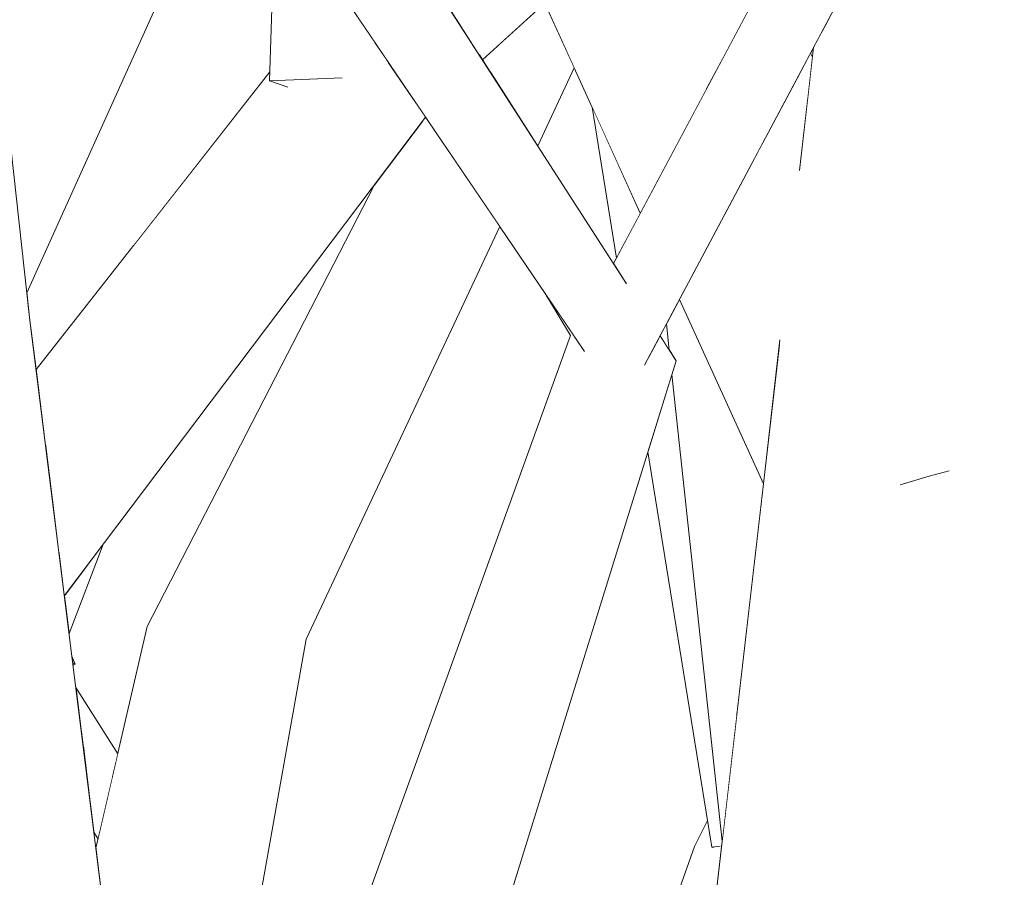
# Model space of a CAD drawing. Extents: x -289599 to -184549, y 66678 to 295474.
# Tile 363 of 656: x -262578 to -262511, y 71871 to 71929. Entities that reach past the tile are written whole.
import ezdxf

# ---------------------------------------------------------------- set-up
doc = ezdxf.new("R2010")
doc.units = 0
doc.header["$MEASUREMENT"] = 0
doc.linetypes.add('Wipeout_Contour', pattern=[1000, 0, -1000])
doc.layers.add('arch drzewa', color=8, linetype='Continuous')
doc.layers.add('arch drzewa_Nr_Pióra__4', color=8, linetype='Continuous', lineweight=9)

msp = doc.modelspace()

# ---------------------------------------------------------------- wipeouts: each hides what was drawn before it
at = {"color": 254, "linetype": 'Wipeout_Contour', "lineweight": 0, "ltscale": 1277817.212031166}
msp.add_wipeout([(-262554.481, 71939.03), (-262559.622, 71936.414), (-262537.107, 71910.527), (-262536.729, 71911.456)], dxfattribs=at).dxf.layer = 'arch drzewa'
at = {"color": 254, "linetype": 'Wipeout_Contour', "lineweight": 0, "ltscale": 1277654.784601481}
msp.add_wipeout([(-262506.894, 71930.161), (-262516.145, 71930.266), (-262511.603, 71869.986), (-262510.078, 71871.787)], dxfattribs=at).dxf.layer = 'arch drzewa'
at = {"color": 254, "linetype": 'Wipeout_Contour', "lineweight": 0, "ltscale": 1916635.84206956}
msp.add_wipeout([(-262547.493, 71860.608), (-262533.35, 71906.207), (-262535.231, 71906.397), (-262535.416, 71906.049), (-262536.098, 71906.484), (-262539.533, 71906.83)], dxfattribs=at).dxf.layer = 'arch drzewa'
at = {"color": 254, "linetype": 'Wipeout_Contour', "lineweight": 0, "ltscale": 1277872.542999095}
msp.add_wipeout([(-262571.099, 71879.632), (-262573.933, 71884.119), (-262573.567, 71881.191), (-262571.462, 71878.066)], dxfattribs=at).dxf.layer = 'arch drzewa'

# ---------------------------------------------------------------- next in the draw order: wipeouts: each hides what was drawn before it
at = {"color": 254, "linetype": 'Wipeout_Contour', "lineweight": 0, "ltscale": 2555333.168795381}
msp.add_wipeout([(-262521.754, 71859.029), (-262520.89, 71859.026), (-262511.603, 71869.986), (-262516.145, 71930.266), (-262518.274, 71903.224), (-262514.95, 71898.746), (-262514.789, 71898.789), (-262518.712, 71897.666)], dxfattribs=at).dxf.layer = 'arch drzewa'
at = {"color": 254, "linetype": 'Wipeout_Contour', "lineweight": 0, "ltscale": 958312.339219}
msp.add_wipeout([(-262534.435, 71907.892), (-262534.579, 71907.621), (-262533.35, 71906.207)], dxfattribs=at).dxf.layer = 'arch drzewa'
at = {"color": 254, "linetype": 'Wipeout_Contour', "lineweight": 0, "ltscale": 958326.684226}
msp.add_wipeout([(-262539.533, 71906.83), (-262554.685, 71858.017), (-262547.493, 71860.608)], dxfattribs=at).dxf.layer = 'arch drzewa'
at = {"color": 254, "linetype": 'Wipeout_Contour', "lineweight": 0, "ltscale": 1277871.067313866}
msp.add_wipeout([(-262571.462, 71878.066), (-262573.567, 71881.191), (-262573.447, 71880.232), (-262571.636, 71877.313)], dxfattribs=at).dxf.layer = 'arch drzewa'

# ---------------------------------------------------------------- next in the draw order: wipeouts: each hides what was drawn before it
at = {"color": 254, "linetype": 'Wipeout_Contour', "lineweight": 0, "ltscale": 1597139.922880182}
msp.add_wipeout([(-262523.519, 71928.399), (-262523.178, 71915.005), (-262518.274, 71903.224), (-262516.145, 71930.266), (-262522.064, 71931.133)], dxfattribs=at).dxf.layer = 'arch drzewa'
at = {"color": 254, "linetype": 'Wipeout_Contour', "lineweight": 0, "ltscale": 958332.334458}
msp.add_wipeout([(-262554.685, 71858.017), (-262539.533, 71906.83), (-262540.492, 71907.913)], dxfattribs=at).dxf.layer = 'arch drzewa'
at = {"color": 254, "linetype": 'Wipeout_Contour', "lineweight": 0, "ltscale": 958312.784983}
msp.add_wipeout([(-262534.579, 71907.621), (-262535.231, 71906.397), (-262533.35, 71906.207)], dxfattribs=at).dxf.layer = 'arch drzewa'
at = {"color": 254, "linetype": 'Wipeout_Contour', "lineweight": 0, "ltscale": 958260.32307}
msp.add_wipeout([(-262518.711, 71897.674), (-262518.11, 71897.851), (-262518.517, 71900.142)], dxfattribs=at).dxf.layer = 'arch drzewa'
at = {"color": 254, "linetype": 'Wipeout_Contour', "lineweight": 0, "ltscale": 1277869.203741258}
msp.add_wipeout([(-262573.447, 71880.232), (-262572.977, 71876.475), (-262572.122, 71875.215), (-262571.636, 71877.313)], dxfattribs=at).dxf.layer = 'arch drzewa'

# ---------------------------------------------------------------- next in the draw order: wipeouts: each hides what was drawn before it
at = {"color": 254, "linetype": 'Wipeout_Contour', "lineweight": 0, "ltscale": 1277726.249448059}
msp.add_wipeout([(-262525.001, 71919.135), (-262523.178, 71915.005), (-262523.519, 71928.399), (-262524.05, 71927.403)], dxfattribs=at).dxf.layer = 'arch drzewa'
at = {"color": 254, "linetype": 'Wipeout_Contour', "lineweight": 0, "ltscale": 958337.3175}
msp.add_wipeout([(-262540.492, 71907.913), (-262557.395, 71861.193), (-262554.685, 71858.017)], dxfattribs=at).dxf.layer = 'arch drzewa'
at = {"color": 254, "linetype": 'Wipeout_Contour', "lineweight": 0, "ltscale": 1916522.648571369}
msp.add_wipeout([(-262518.517, 71900.142), (-262522.877, 71903.15), (-262521.754, 71859.029), (-262518.712, 71897.666), (-262519.577, 71897.418), (-262518.711, 71897.674)], dxfattribs=at).dxf.layer = 'arch drzewa'
at = {"color": 254, "linetype": 'Wipeout_Contour', "lineweight": 0, "ltscale": 1277855.093726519}
msp.add_wipeout([(-262571.76, 71866.734), (-262570.883, 71859.723), (-262565.435, 71889.588), (-262569.104, 71888.246)], dxfattribs=at).dxf.layer = 'arch drzewa'
at = {"color": 254, "linetype": 'Wipeout_Contour', "lineweight": 0, "ltscale": 1277866.914105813}
msp.add_wipeout([(-262572.122, 71875.215), (-262572.977, 71876.475), (-262572.712, 71874.351), (-262572.431, 71873.882)], dxfattribs=at).dxf.layer = 'arch drzewa'

# ---------------------------------------------------------------- next in the draw order: wipeouts: each hides what was drawn before it
at = {"color": 254, "linetype": 'Wipeout_Contour', "lineweight": 0, "ltscale": 1597235.022496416}
msp.add_wipeout([(-262537.107, 71910.527), (-262559.622, 71936.414), (-262539.533, 71906.83), (-262536.098, 71906.484), (-262537.841, 71908.465)], dxfattribs=at).dxf.layer = 'arch drzewa'
at = {"color": 254, "linetype": 'Wipeout_Contour', "lineweight": 0, "ltscale": 2235945.788960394}
msp.add_wipeout([(-262526.362, 71907.32), (-262532.006, 71858.296), (-262525.925, 71858.731), (-262526.087, 71859.891), (-262525.689, 71858.747), (-262521.754, 71859.029), (-262522.877, 71903.15)], dxfattribs=at).dxf.layer = 'arch drzewa'
at = {"color": 254, "linetype": 'Wipeout_Contour', "lineweight": 0, "ltscale": 1277824.496814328}
msp.add_wipeout([(-262565.435, 71889.588), (-262568.202, 71838.28), (-262567.774, 71834.856), (-262558.351, 71887.387)], dxfattribs=at).dxf.layer = 'arch drzewa'
at = {"color": 254, "linetype": 'Wipeout_Contour', "lineweight": 0, "ltscale": 958396.682843}
msp.add_wipeout([(-262572.575, 71873.259), (-262571.76, 71866.734), (-262569.104, 71888.246)], dxfattribs=at).dxf.layer = 'arch drzewa'

# ---------------------------------------------------------------- next in the draw order: wipeouts: each hides what was drawn before it
at = {"color": 254, "linetype": 'Wipeout_Contour', "lineweight": 0, "ltscale": 1597177.478900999}
msp.add_wipeout([(-262517.356, 71946.95), (-262537.841, 71908.465), (-262536.098, 71906.484), (-262535.416, 71906.049), (-262513.796, 71946.666)], dxfattribs=at).dxf.layer = 'arch drzewa'
at = {"color": 254, "linetype": 'Wipeout_Contour', "lineweight": 0, "ltscale": 958332.773777}
msp.add_wipeout([(-262542.124, 71910.646), (-262540.492, 71907.913), (-262539.533, 71906.83)], dxfattribs=at).dxf.layer = 'arch drzewa'
at = {"color": 254, "linetype": 'Wipeout_Contour', "lineweight": 0, "ltscale": 958378.226621}
msp.add_wipeout([(-262570.883, 71859.723), (-262568.202, 71838.28), (-262565.435, 71889.588)], dxfattribs=at).dxf.layer = 'arch drzewa'
at = {"color": 254, "linetype": 'Wipeout_Contour', "lineweight": 0, "ltscale": 1916434.463863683}
msp.add_wipeout([(-262506.607, 71873.812), (-262541.247, 71824.322), (-262503.75, 71872.122), (-262506.44, 71872.923), (-262506.444, 71872.988), (-262506.109, 71873.705)], dxfattribs=at).dxf.layer = 'arch drzewa'

# ---------------------------------------------------------------- next in the draw order: linework, layer by layer
at = {"layer": 'arch drzewa_Nr_Pióra__4', "linetype": 'Continuous'}
msp.add_line((-262540.492, 71907.913), (-262542.124, 71910.646), dxfattribs=at)

# ---------------------------------------------------------------- next in the draw order: wipeouts: each hides what was drawn before it
at = {"color": 254, "linetype": 'Wipeout_Contour', "lineweight": 0, "ltscale": 1916628.786186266}
msp.add_wipeout([(-262537.841, 71908.465), (-262517.356, 71946.95), (-262518.402, 71948.804), (-262537.579, 71912.777), (-262536.729, 71911.456), (-262537.107, 71910.527)], dxfattribs=at).dxf.layer = 'arch drzewa'
at = {"color": 254, "linetype": 'Wipeout_Contour', "lineweight": 0, "ltscale": 958255.079035}
msp.add_wipeout([(-262546.686, 71824.371), (-262541.247, 71824.322), (-262506.607, 71873.812)], dxfattribs=at).dxf.layer = 'arch drzewa'

# ---------------------------------------------------------------- next in the draw order: wipeouts: each hides what was drawn before it
at = {"color": 254, "linetype": 'Wipeout_Contour', "lineweight": 0, "ltscale": 2236271.177123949}
msp.add_wipeout([(-262564.534, 71994.472), (-262570.566, 71992.668), (-262553.549, 71963.136), (-262553.526, 71963.129), (-262553.527, 71963.098), (-262531.314, 71924.548), (-262530.324, 71926.408)], dxfattribs=at).dxf.layer = 'arch drzewa'
at = {"color": 254, "linetype": 'Wipeout_Contour', "lineweight": 0, "ltscale": 958298.516505}
msp.add_wipeout([(-262524.05, 71927.403), (-262524.262, 71927.003), (-262524.127, 71926.729)], dxfattribs=at).dxf.layer = 'arch drzewa'
at = {"color": 254, "linetype": 'Wipeout_Contour', "lineweight": 0, "ltscale": 958292.922476}
msp.add_wipeout([(-262527.448, 71897.883), (-262533.118, 71910.346), (-262529.227, 71882.428)], dxfattribs=at).dxf.layer = 'arch drzewa'
at = {"color": 254, "linetype": 'Wipeout_Contour', "lineweight": 0, "ltscale": 1597042.090595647}
msp.add_wipeout([(-262506.642, 71875.817), (-262546.686, 71824.371), (-262506.607, 71873.812), (-262506.538, 71874.646), (-262506.559, 71874.633)], dxfattribs=at).dxf.layer = 'arch drzewa'

# ---------------------------------------------------------------- next in the draw order: wipeouts: each hides what was drawn before it
at = {"color": 254, "linetype": 'Wipeout_Contour', "lineweight": 0, "ltscale": 1277819.235395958}
msp.add_wipeout([(-262553.527, 71963.098), (-262553.815, 71955.843), (-262535.77, 71916.176), (-262531.314, 71924.548)], dxfattribs=at).dxf.layer = 'arch drzewa'
at = {"color": 254, "linetype": 'Wipeout_Contour', "lineweight": 0, "ltscale": 1277731.948584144}
msp.add_wipeout([(-262525.222, 71925.201), (-262524.458, 71923.855), (-262524.127, 71926.729), (-262524.262, 71927.003)], dxfattribs=at).dxf.layer = 'arch drzewa'
at = {"color": 254, "linetype": 'Wipeout_Contour', "lineweight": 0, "ltscale": 958287.207296}
msp.add_wipeout([(-262527.534, 71920.857), (-262528.327, 71919.366), (-262516.247, 71898.401)], dxfattribs=at).dxf.layer = 'arch drzewa'
at = {"color": 254, "linetype": 'Wipeout_Contour', "lineweight": 0, "ltscale": 1597165.002970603}
msp.add_wipeout([(-262533.123, 71910.357), (-262533.221, 71910.172), (-262529.26, 71882.146), (-262529.227, 71882.428), (-262533.118, 71910.346)], dxfattribs=at).dxf.layer = 'arch drzewa'
at = {"color": 254, "linetype": 'Wipeout_Contour', "lineweight": 0, "ltscale": 1277665.632175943}
msp.add_wipeout([(-262546.793, 71828.458), (-262546.686, 71824.371), (-262506.642, 71875.817), (-262506.643, 71875.839)], dxfattribs=at).dxf.layer = 'arch drzewa'

# ---------------------------------------------------------------- next in the draw order: linework, layer by layer
at = {"layer": 'arch drzewa_Nr_Pióra__4', "linetype": 'Continuous'}
msp.add_line((-262524.127, 71926.729), (-262524.262, 71927.003), dxfattribs=at)

# ---------------------------------------------------------------- next in the draw order: wipeouts: each hides what was drawn before it
at = {"color": 254, "linetype": 'Wipeout_Contour', "lineweight": 0, "ltscale": 958365.191537}
msp.add_wipeout([(-262564.534, 71994.472), (-262530.324, 71926.408), (-262528.186, 71930.424)], dxfattribs=at).dxf.layer = 'arch drzewa'
at = {"color": 254, "linetype": 'Wipeout_Contour', "lineweight": 0, "ltscale": 958329.78848}
msp.add_wipeout([(-262539.034, 71923.352), (-262537.38, 71913.15), (-262535.77, 71916.176)], dxfattribs=at).dxf.layer = 'arch drzewa'
at = {"color": 254, "linetype": 'Wipeout_Contour', "lineweight": 0, "ltscale": 1277835.094198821}
msp.add_wipeout([(-262550.374, 71922.566), (-262565.435, 71889.588), (-262549.761, 71921.893), (-262550.292, 71922.674)], dxfattribs=at).dxf.layer = 'arch drzewa'
at = {"color": 254, "linetype": 'Wipeout_Contour', "lineweight": 0, "ltscale": 2236036.61578133}
msp.add_wipeout([(-262533.221, 71910.172), (-262534.005, 71908.7), (-262533.813, 71906.926), (-262533.35, 71906.207), (-262533.636, 71905.287), (-262530.228, 71873.737), (-262529.26, 71882.146)], dxfattribs=at).dxf.layer = 'arch drzewa'

# ---------------------------------------------------------------- next in the draw order: linework, layer by layer
at = {"layer": 'arch drzewa_Nr_Pióra__4', "linetype": 'Continuous'}
msp.add_line((-262537.38, 71913.15), (-262539.034, 71923.352), dxfattribs=at)

# ---------------------------------------------------------------- next in the draw order: wipeouts: each hides what was drawn before it
at = {"color": 254, "linetype": 'Wipeout_Contour', "lineweight": 0, "ltscale": 1597255.339643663}
msp.add_wipeout([(-262545.287, 71927.602), (-262545.903, 71925.706), (-262542.705, 71920.739), (-262540.238, 71925.999), (-262542.226, 71930.368)], dxfattribs=at).dxf.layer = 'arch drzewa'
at = {"color": 254, "linetype": 'Wipeout_Contour', "lineweight": 0, "ltscale": 1277846.529522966}
msp.add_wipeout([(-262553.746, 71918.1), (-262569.104, 71888.246), (-262565.435, 71889.588), (-262550.374, 71922.566)], dxfattribs=at).dxf.layer = 'arch drzewa'
at = {"color": 254, "linetype": 'Wipeout_Contour', "lineweight": 0, "ltscale": 2555415.091359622}
msp.add_wipeout([(-262528.327, 71919.366), (-262533.123, 71910.357), (-262527.448, 71897.883), (-262526.362, 71907.32), (-262522.877, 71903.15), (-262518.517, 71900.142), (-262518.11, 71897.851), (-262516.247, 71898.401)], dxfattribs=at).dxf.layer = 'arch drzewa'
at = {"color": 254, "linetype": 'Wipeout_Contour', "lineweight": 0, "ltscale": 958313.160582}
msp.add_wipeout([(-262534.435, 71907.892), (-262533.813, 71906.926), (-262534.005, 71908.7)], dxfattribs=at).dxf.layer = 'arch drzewa'
at = {"color": 254, "linetype": 'Wipeout_Contour', "lineweight": 0, "ltscale": 2555401.7893127}
msp.add_wipeout([(-262534.15, 71849.532), (-262531.991, 71857.749), (-262532.006, 71858.296), (-262530.242, 71873.615), (-262530.556, 71873.379), (-262530.924, 71873.322), (-262531.002, 71873.806), (-262532.099, 71873.377)], dxfattribs=at).dxf.layer = 'arch drzewa'

# ---------------------------------------------------------------- next in the draw order: linework, layer by layer
at = {"layer": 'arch drzewa_Nr_Pióra__4', "linetype": 'Continuous'}
for p, q in [((-262542.705, 71920.739), (-262540.238, 71925.999)), ((-262533.813, 71906.926), (-262534.005, 71908.7)), ((-262533.35, 71906.207), (-262534.435, 71907.892))]:
    msp.add_line(p, q, dxfattribs=at)

# ---------------------------------------------------------------- next in the draw order: wipeouts: each hides what was drawn before it
at = {"color": 254, "linetype": 'Wipeout_Contour', "lineweight": 0, "ltscale": 958361.200959}
msp.add_wipeout([(-262545.287, 71927.602), (-262546.448, 71926.553), (-262545.903, 71925.706)], dxfattribs=at).dxf.layer = 'arch drzewa'
at = {"color": 254, "linetype": 'Wipeout_Contour', "lineweight": 0, "ltscale": 2555416.579188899}
msp.add_wipeout([(-262525.222, 71925.201), (-262527.534, 71920.857), (-262516.247, 71898.401), (-262514.95, 71898.746), (-262518.274, 71903.224), (-262523.178, 71915.005), (-262525.001, 71919.135), (-262524.458, 71923.855)], dxfattribs=at).dxf.layer = 'arch drzewa'
at = {"color": 254, "linetype": 'Wipeout_Contour', "lineweight": 0, "ltscale": 958360.758061}
msp.add_wipeout([(-262547.989, 71919.283), (-262558.351, 71887.387), (-262545.268, 71915.276)], dxfattribs=at).dxf.layer = 'arch drzewa'
at = {"color": 254, "linetype": 'Wipeout_Contour', "lineweight": 0, "ltscale": 2236321.020355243}
msp.add_wipeout([(-262584.326, 71906.414), (-262567.733, 71833.083), (-262567.494, 71832.612), (-262577.061, 71909.138), (-262580.936, 71907.956), (-262583.199, 71905.66), (-262583.554, 71905.916)], dxfattribs=at).dxf.layer = 'arch drzewa'
at = {"color": 254, "linetype": 'Wipeout_Contour', "lineweight": 0, "ltscale": 1277703.016421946}
msp.add_wipeout([(-262532.099, 71873.377), (-262538.559, 71855.153), (-262534.551, 71849.508), (-262534.15, 71849.532)], dxfattribs=at).dxf.layer = 'arch drzewa'

# ---------------------------------------------------------------- next in the draw order: linework, layer by layer
at = {"layer": 'arch drzewa_Nr_Pióra__4', "linetype": 'Continuous'}
for p, q in [((-262537.579, 71912.777), (-262518.402, 71948.804)), ((-262535.488, 71905.913), (-262513.796, 71946.666)), ((-262525.01, 71919.056), (-262524.05, 71927.403))]:
    msp.add_line(p, q, dxfattribs=at)

# ---------------------------------------------------------------- next in the draw order: wipeouts: each hides what was drawn before it
at = {"color": 254, "linetype": 'Wipeout_Contour', "lineweight": 0, "ltscale": 958488.910172}
msp.add_wipeout([(-262583.932, 71971.274), (-262590.148, 71970.355), (-262577.061, 71909.138)], dxfattribs=at).dxf.layer = 'arch drzewa'
at = {"color": 254, "linetype": 'Wipeout_Contour', "lineweight": 0, "ltscale": 1277811.691748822}
msp.add_wipeout([(-262546.66, 71926.882), (-262546.448, 71926.553), (-262542.226, 71930.368), (-262542.646, 71931.291)], dxfattribs=at).dxf.layer = 'arch drzewa'
at = {"color": 254, "linetype": 'Wipeout_Contour', "lineweight": 0, "ltscale": 1277830.157928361}
msp.add_wipeout([(-262565.435, 71889.588), (-262558.351, 71887.387), (-262547.989, 71919.283), (-262549.761, 71921.893)], dxfattribs=at).dxf.layer = 'arch drzewa'
at = {"color": 254, "linetype": 'Wipeout_Contour', "lineweight": 0, "ltscale": 1277890.77835113}
msp.add_wipeout([(-262584.386, 71906.453), (-262578.697, 71854.686), (-262567.733, 71833.083), (-262584.326, 71906.414)], dxfattribs=at).dxf.layer = 'arch drzewa'
at = {"color": 254, "linetype": 'Wipeout_Contour', "lineweight": 0, "ltscale": 958256.003283}
msp.add_wipeout([(-262516.247, 71898.401), (-262519.577, 71897.418), (-262514.789, 71898.789)], dxfattribs=at).dxf.layer = 'arch drzewa'
at = {"color": 254, "linetype": 'Wipeout_Contour', "lineweight": 0, "ltscale": 958280.361186}
msp.add_wipeout([(-262531.217, 71875.133), (-262532.099, 71873.377), (-262531.002, 71873.806)], dxfattribs=at).dxf.layer = 'arch drzewa'

# ---------------------------------------------------------------- next in the draw order: linework, layer by layer
at = {"layer": 'arch drzewa_Nr_Pióra__4', "linetype": 'Continuous'}
for p, q in [((-262514.893, 71898.761), (-262516.247, 71898.401)), ((-262516.247, 71898.401), (-262518.192, 71897.827)), ((-262567.774, 71834.856), (-262558.351, 71887.387)), ((-262571.099, 71879.632), (-262573.933, 71884.119)), ((-262572.431, 71873.882), (-262572.712, 71874.351))]:
    msp.add_line(p, q, dxfattribs=at)

# ---------------------------------------------------------------- next in the draw order: wipeouts: each hides what was drawn before it
at = {"color": 254, "linetype": 'Wipeout_Contour', "lineweight": 0, "ltscale": 1916921.511554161}
msp.add_wipeout([(-262577.061, 71909.138), (-262590.148, 71970.355), (-262585.118, 71914.49), (-262578.268, 71910.269), (-262578.348, 71910.226), (-262580.936, 71907.956)], dxfattribs=at).dxf.layer = 'arch drzewa'
at = {"color": 254, "linetype": 'Wipeout_Contour', "lineweight": 0, "ltscale": 1277817.767622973}
msp.add_wipeout([(-262544.064, 71934.408), (-262548.74, 71930.114), (-262546.66, 71926.882), (-262542.646, 71931.291)], dxfattribs=at).dxf.layer = 'arch drzewa'
at = {"color": 254, "linetype": 'Wipeout_Contour', "lineweight": 0, "ltscale": 1597324.103789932}
msp.add_wipeout([(-262575.069, 71893.204), (-262574.71, 71890.337), (-262550.292, 71922.674), (-262551.299, 71924.156), (-262554.827, 71924.524)], dxfattribs=at).dxf.layer = 'arch drzewa'
at = {"color": 254, "linetype": 'Wipeout_Contour', "lineweight": 0, "ltscale": 1916576.804642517}
msp.add_wipeout([(-262535.258, 71900.057), (-262530.924, 71873.322), (-262530.556, 71873.379), (-262530.242, 71873.615), (-262530.228, 71873.737), (-262533.636, 71905.287)], dxfattribs=at).dxf.layer = 'arch drzewa'
at = {"color": 254, "linetype": 'Wipeout_Contour', "lineweight": 0, "ltscale": 958412.67644}
msp.add_wipeout([(-262573.971, 71885.69), (-262574.198, 71886.241), (-262574.183, 71886.115)], dxfattribs=at).dxf.layer = 'arch drzewa'

# ---------------------------------------------------------------- next in the draw order: linework, layer by layer
at = {"layer": 'arch drzewa_Nr_Pióra__4', "linetype": 'Continuous'}
for p, q in [((-262546.448, 71926.553), (-262542.226, 71930.368)), ((-262527.448, 71897.883), (-262533.123, 71910.357)), ((-262532.006, 71858.296), (-262526.326, 71907.626)), ((-262547.493, 71860.608), (-262533.35, 71906.207)), ((-262530.228, 71873.737), (-262533.636, 71905.287)), ((-262530.924, 71873.322), (-262535.258, 71900.057)), ((-262532.099, 71873.377), (-262531.217, 71875.133)), ((-262530.376, 71873.407), (-262530.924, 71873.322)), ((-262538.559, 71855.153), (-262532.099, 71873.377)), ((-262530.924, 71873.322), (-262530.8, 71873.311))]:
    msp.add_line(p, q, dxfattribs=at)

# ---------------------------------------------------------------- next in the draw order: wipeouts: each hides what was drawn before it
at = {"color": 254, "linetype": 'Wipeout_Contour', "lineweight": 0, "ltscale": 958409.879317}
msp.add_wipeout([(-262575.448, 71896.232), (-262575.069, 71893.204), (-262554.827, 71924.524)], dxfattribs=at).dxf.layer = 'arch drzewa'
at = {"color": 254, "linetype": 'Wipeout_Contour', "lineweight": 0, "ltscale": 958412.484368}
msp.add_wipeout([(-262574.183, 71886.115), (-262574.138, 71885.761), (-262573.971, 71885.69)], dxfattribs=at).dxf.layer = 'arch drzewa'

# ---------------------------------------------------------------- next in the draw order: wipeouts: each hides what was drawn before it
at = {"color": 254, "linetype": 'Wipeout_Contour', "lineweight": 0, "ltscale": 2236275.336990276}
msp.add_wipeout([(-262560.795, 71925.113), (-262575.977, 71900.464), (-262575.448, 71896.232), (-262554.827, 71924.524), (-262555.962, 71925.531), (-262556.06, 71925.325), (-262559.633, 71924.705)], dxfattribs=at).dxf.layer = 'arch drzewa'
at = {"color": 254, "linetype": 'Wipeout_Contour', "lineweight": 0, "ltscale": 1277886.983397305}
msp.add_wipeout([(-262574.686, 71890.145), (-262574.391, 71887.779), (-262572.059, 71893.849), (-262574.628, 71890.446)], dxfattribs=at).dxf.layer = 'arch drzewa'
at = {"color": 254, "linetype": 'Wipeout_Contour', "lineweight": 0, "ltscale": 958412.279425}
msp.add_wipeout([(-262574.138, 71885.761), (-262574.121, 71885.622), (-262573.971, 71885.69)], dxfattribs=at).dxf.layer = 'arch drzewa'

# ---------------------------------------------------------------- next in the draw order: linework, layer by layer
at = {"layer": 'arch drzewa_Nr_Pióra__4', "linetype": 'Continuous'}
for p, q in [((-262558.351, 71887.387), (-262545.268, 71915.276)), ((-262557.395, 71861.193), (-262540.492, 71907.913)), ((-262572.575, 71873.259), (-262569.104, 71888.246)), ((-262573.971, 71885.69), (-262574.198, 71886.241)), ((-262573.971, 71885.69), (-262574.138, 71885.761)), ((-262574.121, 71885.622), (-262573.971, 71885.69))]:
    msp.add_line(p, q, dxfattribs=at)

# ---------------------------------------------------------------- next in the draw order: wipeouts: each hides what was drawn before it
at = {"color": 254, "linetype": 'Wipeout_Contour', "lineweight": 0, "ltscale": 958380.663092}
msp.add_wipeout([(-262554.827, 71924.524), (-262551.299, 71924.156), (-262552.807, 71926.378)], dxfattribs=at).dxf.layer = 'arch drzewa'
at = {"color": 254, "linetype": 'Wipeout_Contour', "lineweight": 0, "ltscale": 1597359.08962877}
msp.add_wipeout([(-262560.828, 71925.728), (-262576.621, 71905.621), (-262575.977, 71900.464), (-262560.795, 71925.113), (-262560.847, 71925.132)], dxfattribs=at).dxf.layer = 'arch drzewa'
at = {"color": 254, "linetype": 'Wipeout_Contour', "lineweight": 0, "ltscale": 958417.679916}
msp.add_wipeout([(-262574.71, 71890.337), (-262574.686, 71890.145), (-262574.628, 71890.446)], dxfattribs=at).dxf.layer = 'arch drzewa'

# ---------------------------------------------------------------- next in the draw order: linework, layer by layer
at = {"layer": 'arch drzewa_Nr_Pióra__4', "linetype": 'Continuous'}
msp.add_line((-262574.391, 71887.779), (-262572.059, 71893.849), dxfattribs=at)

# ---------------------------------------------------------------- next in the draw order: wipeouts: each hides what was drawn before it
at = {"color": 254, "linetype": 'Wipeout_Contour', "lineweight": 0, "ltscale": 958383.365841}
msp.add_wipeout([(-262554.827, 71924.524), (-262552.807, 71926.378), (-262552.908, 71926.526)], dxfattribs=at).dxf.layer = 'arch drzewa'

# ---------------------------------------------------------------- next in the draw order: wipeouts: each hides what was drawn before it
at = {"color": 254, "linetype": 'Wipeout_Contour', "lineweight": 0, "ltscale": 1597309.393736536}
msp.add_wipeout([(-262553.821, 71927.667), (-262555.962, 71925.531), (-262554.827, 71924.524), (-262552.908, 71926.526), (-262553.728, 71927.734)], dxfattribs=at).dxf.layer = 'arch drzewa'

# ---------------------------------------------------------------- next in the draw order: wipeouts: each hides what was drawn before it
at = {"color": 254, "linetype": 'Wipeout_Contour', "lineweight": 0, "ltscale": 958384.815657}
msp.add_wipeout([(-262553.851, 71927.916), (-262553.821, 71927.667), (-262553.728, 71927.734)], dxfattribs=at).dxf.layer = 'arch drzewa'

# ---------------------------------------------------------------- next in the draw order: wipeouts: each hides what was drawn before it
at = {"color": 254, "linetype": 'Wipeout_Contour', "lineweight": 0, "ltscale": 4153105.226597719}
msp.add_wipeout([(-262559.492, 71967.493), (-262560.847, 71925.132), (-262556.06, 71925.325), (-262555.962, 71925.531), (-262553.821, 71927.667), (-262553.851, 71927.916), (-262559.622, 71936.414), (-262559.513, 71939.764), (-262559.37, 71941.148), (-262558.208, 71962.944), (-262558.151, 71963), (-262558.55, 71966.252), (-262558.563, 71966.281)], dxfattribs=at).dxf.layer = 'arch drzewa'

# ---------------------------------------------------------------- next in the draw order: linework, layer by layer
at = {"layer": 'arch drzewa_Nr_Pióra__4', "linetype": 'Continuous'}
for p, q in [((-262535.77, 71916.176), (-262553.815, 71955.843)), ((-262536.699, 71911.409), (-262554.481, 71939.03))]:
    msp.add_line(p, q, dxfattribs=at)

# ---------------------------------------------------------------- next in the draw order: wipeouts: each hides what was drawn before it
at = {"color": 254, "linetype": 'Wipeout_Contour', "lineweight": 0, "ltscale": 958397.565346}
msp.add_wipeout([(-262556.06, 71925.325), (-262560.847, 71925.132), (-262559.633, 71924.705)], dxfattribs=at).dxf.layer = 'arch drzewa'

# ---------------------------------------------------------------- next in the draw order: linework, layer by layer
at = {"layer": 'arch drzewa_Nr_Pióra__4', "linetype": 'Continuous'}
msp.add_line((-262539.533, 71906.83), (-262559.622, 71936.414), dxfattribs=at)

# ---------------------------------------------------------------- next in the draw order: wipeouts: each hides what was drawn before it
at = {"color": 254, "linetype": 'Wipeout_Contour', "lineweight": 0, "ltscale": 1277888.114695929}
msp.add_wipeout([(-262565.719, 71936.364), (-262570.064, 71913.969), (-262560.828, 71925.728), (-262560.511, 71935.639)], dxfattribs=at).dxf.layer = 'arch drzewa'

# ---------------------------------------------------------------- next in the draw order: linework, layer by layer
at = {"layer": 'arch drzewa_Nr_Pióra__4', "linetype": 'Continuous'}
for p, q in [((-262560.847, 71925.132), (-262559.492, 71967.493)), ((-262555.933, 71925.33), (-262560.847, 71925.132)), ((-262560.847, 71925.132), (-262559.601, 71924.694))]:
    msp.add_line(p, q, dxfattribs=at)

# ---------------------------------------------------------------- next in the draw order: wipeouts: each hides what was drawn before it
at = {"color": 254, "linetype": 'Wipeout_Contour', "lineweight": 0, "ltscale": 1597386.509653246}
msp.add_wipeout([(-262565.719, 71936.364), (-262577.245, 71910.805), (-262577.061, 71909.138), (-262576.621, 71905.621), (-262570.064, 71913.969)], dxfattribs=at).dxf.layer = 'arch drzewa'

# ---------------------------------------------------------------- next in the draw order: linework, layer by layer
at = {"layer": 'arch drzewa_Nr_Pióra__4', "linetype": 'Continuous'}
for p, q in [((-262577.061, 71909.138), (-262583.932, 71971.274)), ((-262577.245, 71910.805), (-262565.719, 71936.364)), ((-262576.621, 71905.621), (-262560.828, 71925.728)), ((-262574.71, 71890.337), (-262550.292, 71922.674)), ((-262569.104, 71888.246), (-262553.746, 71918.1)), ((-262567.494, 71832.612), (-262577.061, 71909.138))]:
    msp.add_line(p, q, dxfattribs=at)

doc.saveas('drawing.dxf')
